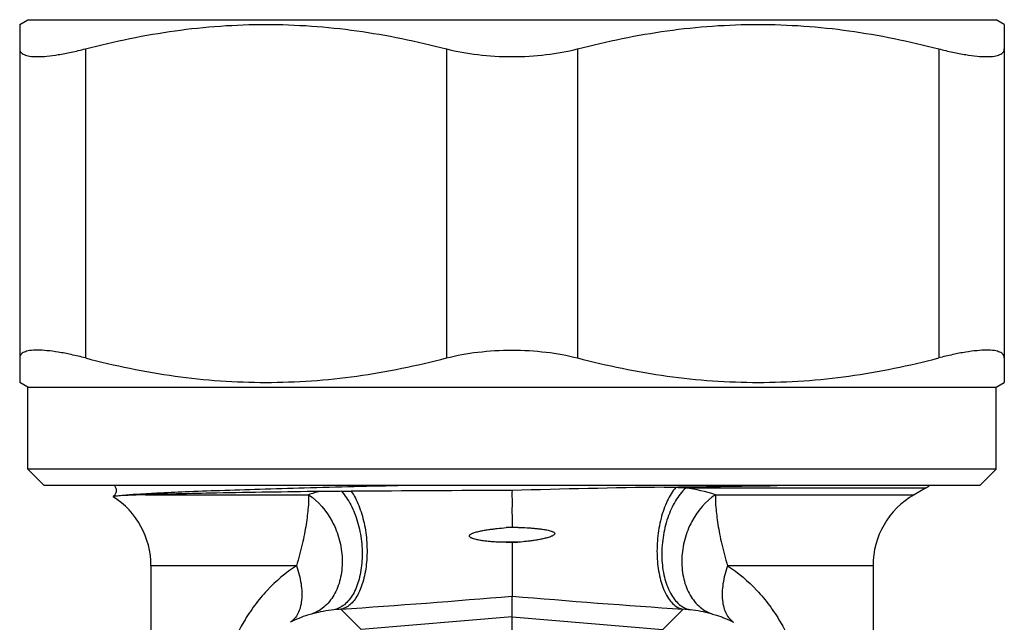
# Model space of a CAD drawing. Header units: millimetres. Extents: x 60394 to 199354, y 20895 to 166073.
# Tile 288 of 565: x 147834 to 147864, y 21145 to 21163. Entities that reach past the tile are written whole.
import ezdxf

# ---------------------------------------------------------------- set-up
doc = ezdxf.new("R2010")
doc.units = ezdxf.units.MM

msp = doc.modelspace()

# ---------------------------------------------------------------- linework, layer by layer
at = {"color": 0, "linetype": 'Continuous', "lineweight": -2}
for p, q in [((147834.207, 21163.225), (147834.457, 21163.37)), ((147834.207, 21163.225), (147834.207, 21152.314)), ((147834.457, 21163.37), (147863.956, 21163.37)), ((147864.207, 21163.225), (147863.957, 21163.37)), ((147864.207, 21163.225), (147864.207, 21152.314)), ((147836.207, 21162.481), (147836.207, 21153.058)), ((147847.207, 21162.481), (147847.207, 21153.058)), ((147851.207, 21162.481), (147851.207, 21153.058)), ((147862.207, 21162.481), (147862.207, 21153.058)), ((147834.457, 21152.17), (147834.207, 21152.314)), ((147834.457, 21149.67), (147834.457, 21152.17)), ((147834.457, 21152.17), (147863.957, 21152.17)), ((147863.957, 21152.17), (147864.207, 21152.314)), ((147863.957, 21149.67), (147863.957, 21152.17)), ((147863.957, 21149.67), (147834.457, 21149.67)), ((147834.957, 21149.17), (147834.457, 21149.67)), ((147863.457, 21149.17), (147863.957, 21149.67)), ((147863.457, 21149.17), (147834.957, 21149.17)), ((147853.843, 21149.12), (147854.194, 21149.108)), ((147838.036, 21148.89), (147843.003, 21148.89)), ((147861.807, 21149.092), (147854.502, 21149.092)), ((147855.41, 21148.89), (147861.457, 21148.89)), ((147861.807, 21149.092), (147861.457, 21148.89)), ((147849.026, 21147.887), (147849.207, 21147.902)), ((147849.207, 21147.902), (147849.392, 21147.896)), ((147849.392, 21147.896), (147849.026, 21147.887)), ((147849.549, 21147.456), (147848.845, 21147.44)), ((147849.207, 21147.422), (147848.845, 21147.44)), ((147849.207, 21147.422), (147849.207, 21145.798)), ((147838.207, 21146.725), (147838.207, 21139.641)), ((147842.639, 21146.725), (147838.207, 21146.725)), ((147860.207, 21146.725), (147855.774, 21146.725)), ((147860.207, 21146.725), (147860.207, 21139.641)), ((147849.207, 21145.168), (147849.207, 21145.798)), ((147844.612, 21144.778), (147843.988, 21145.4)), ((147853.801, 21144.778), (147854.425, 21145.4)), ((147849.207, 21145.168), (147844.612, 21144.778)), ((147849.207, 21145.168), (147853.801, 21144.778)), ((147849.207, 21142.289), (147849.207, 21145.168))]:
    msp.add_line(p, q, dxfattribs=at)
for centre, radius, start, end in [((147857.537, 20871.974), 277.17, 90.76359, 91.72235), ((147840.903, 22166.86), 1017.822, 270.728475, 270.922126), ((147853.775, 21137.529), 11.586, 86.4054, 87.9263), ((147860.807, 21150.824), 2, 300, 303.8101), ((147835.707, 21146.725), 2.5, 0, 57.2943), ((147844.585, 21143.91), 5.226, 103.5849, 107.6233), ((147843.82, 21213.662), 64.668, 270.16822, 270.43159), ((147851.858, 20127.387), 1021.636, 90.148715, 90.423511), ((147853.817, 21143.873), 5.264, 72.3861, 82.5267), ((147862.707, 21146.725), 2.5, 120, 180), ((147861.699, 21024.346), 123.708, 95.63643, 95.79572), ((147819.713, 21497.426), 352.862, 273.9447, 274.79458), ((147878.7, 21497.426), 352.862, 265.20542, 266.0553), ((147844.242, 21141.035), 4.372, 96.0629, 104.6468), ((147844.23, 21141.152), 4.255, 93.2581, 96.0612), ((147854.184, 21141.152), 4.255, 83.9388, 86.7419), ((147854.171, 21141.035), 4.372, 75.3532, 83.9371)]:
    msp.add_arc(centre, radius, start, end, dxfattribs=at)
for points, knots in [([(147836.207, 21162.481), (147837.106, 21162.715), (147838.473, 21162.997), (147840.318, 21163.192), (147841.707, 21163.242), (147843.095, 21163.192), (147844.94, 21162.997), (147846.307, 21162.715), (147847.207, 21162.481)], [0, 0, 0, 0, 0.250476, 0.375314, 0.5, 0.624686, 0.749524, 1, 1, 1, 1]), ([(147851.207, 21162.481), (147852.106, 21162.715), (147853.473, 21162.997), (147855.318, 21163.192), (147856.707, 21163.242), (147858.095, 21163.192), (147859.94, 21162.997), (147861.307, 21162.715), (147862.207, 21162.481)], [0, 0, 0, 0, 0.250476, 0.375314, 0.5, 0.624686, 0.749524, 1, 1, 1, 1]), ([(147834.207, 21162.481), (147834.207, 21162.463), (147834.212, 21162.426), (147834.238, 21162.375), (147834.283, 21162.334), (147834.344, 21162.3), (147834.421, 21162.274), (147834.555, 21162.248), (147834.763, 21162.238), (147835.055, 21162.256), (147835.4, 21162.303), (147835.79, 21162.378), (147836.064, 21162.444), (147836.207, 21162.481)], [0, 0, 0, 0, 0.025942, 0.051357, 0.07893, 0.110859, 0.148556, 0.192842, 0.302416, 0.44021, 0.60447, 0.792345, 1, 1, 1, 1]), ([(147847.207, 21162.481), (147847.521, 21162.399), (147848.185, 21162.281), (147848.859, 21162.243), (147849.207, 21162.243)], [0, 0, 0, 0, 0.482956, 1, 1, 1, 1]), ([(147849.207, 21162.243), (147849.554, 21162.243), (147850.228, 21162.281), (147850.892, 21162.399), (147851.207, 21162.481)], [0, 0, 0, 0, 0.517046, 1, 1, 1, 1]), ([(147862.207, 21162.481), (147862.349, 21162.444), (147862.623, 21162.378), (147863.013, 21162.303), (147863.358, 21162.256), (147863.65, 21162.238), (147863.858, 21162.248), (147863.992, 21162.274), (147864.069, 21162.3), (147864.13, 21162.334), (147864.175, 21162.375), (147864.201, 21162.426), (147864.207, 21162.463), (147864.207, 21162.481)], [0, 0, 0, 0, 0.207655, 0.39553, 0.55979, 0.697584, 0.807158, 0.851445, 0.889141, 0.92107, 0.948643, 0.974058, 1, 1, 1, 1]), ([(147836.207, 21153.058), (147836.064, 21153.095), (147835.79, 21153.161), (147835.4, 21153.237), (147835.055, 21153.283), (147834.763, 21153.301), (147834.555, 21153.292), (147834.421, 21153.265), (147834.344, 21153.24), (147834.283, 21153.206), (147834.238, 21153.164), (147834.212, 21153.114), (147834.207, 21153.077), (147834.207, 21153.058)], [0, 0, 0, 0, 0.207655, 0.39553, 0.55979, 0.697584, 0.807158, 0.851444, 0.889141, 0.92107, 0.948643, 0.974058, 1, 1, 1, 1]), ([(147836.207, 21153.058), (147837.106, 21152.825), (147838.473, 21152.543), (147840.318, 21152.347), (147841.707, 21152.298), (147843.095, 21152.347), (147844.94, 21152.543), (147846.307, 21152.825), (147847.207, 21153.058)], [0, 0, 0, 0, 0.250476, 0.375314, 0.5, 0.624686, 0.749524, 1, 1, 1, 1]), ([(147847.207, 21153.058), (147847.521, 21153.14), (147848.185, 21153.259), (147848.859, 21153.297), (147849.207, 21153.297)], [0, 0, 0, 0, 0.482956, 1, 1, 1, 1]), ([(147849.207, 21153.297), (147849.554, 21153.297), (147850.228, 21153.259), (147850.892, 21153.14), (147851.207, 21153.058)], [0, 0, 0, 0, 0.517046, 1, 1, 1, 1]), ([(147851.207, 21153.058), (147852.106, 21152.825), (147853.473, 21152.543), (147855.318, 21152.347), (147856.707, 21152.298), (147858.095, 21152.347), (147859.94, 21152.543), (147861.307, 21152.825), (147862.207, 21153.058)], [0, 0, 0, 0, 0.250476, 0.375314, 0.5, 0.624686, 0.749524, 1, 1, 1, 1]), ([(147864.207, 21153.058), (147864.207, 21153.077), (147864.201, 21153.114), (147864.175, 21153.164), (147864.13, 21153.206), (147864.069, 21153.24), (147863.992, 21153.265), (147863.858, 21153.292), (147863.65, 21153.301), (147863.358, 21153.283), (147863.013, 21153.237), (147862.623, 21153.161), (147862.349, 21153.095), (147862.207, 21153.058)], [0, 0, 0, 0, 0.025942, 0.051357, 0.07893, 0.110859, 0.148555, 0.192842, 0.302416, 0.44021, 0.60447, 0.792345, 1, 1, 1, 1]), ([(147837.092, 21149.171), (147837.112, 21149.145), (147837.146, 21149.085), (147837.148, 21148.996), (147837.13, 21148.929), (147837.103, 21148.878), (147837.075, 21148.848), (147837.057, 21148.832)], [0, 0, 0, 0, 0.254968, 0.541157, 0.680609, 0.806712, 1, 1, 1, 1]), ([(147845.917, 21149.17), (147844.904, 21149.145), (147843.438, 21149.108), (147841.567, 21149.055), (147840.359, 21149.016), (147839.316, 21148.978), (147838.456, 21148.94), (147837.795, 21148.903), (147837.423, 21148.875), (147837.273, 21148.857)], [0, 0, 0, 0, 0.351545, 0.508547, 0.649074, 0.77052, 0.870638, 0.947606, 1, 1, 1, 1]), ([(147854.194, 21149.108), (147854.09, 21148.988), (147853.909, 21148.685), (147853.728, 21148.158), (147853.627, 21147.559), (147853.615, 21146.945), (147853.695, 21146.373), (147853.837, 21145.953), (147853.996, 21145.69), (147854.125, 21145.543), (147854.268, 21145.442), (147854.374, 21145.407), (147854.425, 21145.4)], [0, 0, 0, 0, 0.115626, 0.252823, 0.403063, 0.555218, 0.697842, 0.821261, 0.874022, 0.920679, 0.962095, 1, 1, 1, 1]), ([(147837.057, 21148.832), (147837.056, 21148.832), (147837.055, 21148.831), (147837.057, 21148.829), (147837.057, 21148.829)], [0, 0, 0, 0, 0.467934, 1, 1, 1, 1]), ([(147837.273, 21148.857), (147837.243, 21148.855), (147837.191, 21148.852), (147837.132, 21148.846), (147837.096, 21148.842), (147837.077, 21148.839), (147837.065, 21148.836), (147837.059, 21148.834), (147837.057, 21148.832)], [0, 0, 0, 0, 0.410025, 0.713527, 0.825099, 0.909849, 0.967915, 1, 1, 1, 1]), ([(147838.036, 21148.89), (147837.886, 21148.886), (147837.632, 21148.877), (147837.377, 21148.865), (147837.273, 21148.857)], [0, 0, 0, 0, 0.588715, 1, 1, 1, 1]), ([(147843.358, 21148.989), (147842.307, 21148.975), (147840.848, 21148.953), (147839.074, 21148.918), (147838.351, 21148.9), (147838.036, 21148.89)], [0, 0, 0, 0, 0.592432, 0.822674, 1, 1, 1, 1]), ([(147843.003, 21148.89), (147843.01, 21148.759), (147843.003, 21148.546), (147842.97, 21148.245), (147842.932, 21147.978), (147842.881, 21147.688), (147842.816, 21147.379), (147842.737, 21147.055), (147842.675, 21146.836), (147842.639, 21146.725)], [0, 0, 0, 0, 0.178924, 0.289257, 0.412106, 0.546127, 0.689868, 0.841909, 1, 1, 1, 1]), ([(147843.003, 21148.89), (147843.31, 21148.694), (147843.689, 21148.238), (147843.964, 21147.53), (147844.053, 21146.951), (147844.011, 21146.388), (147843.839, 21145.887), (147843.546, 21145.49), (147843.276, 21145.318), (147843.136, 21145.265)], [0, 0, 0, 0, 0.25469, 0.3922, 0.529271, 0.660824, 0.783173, 0.895332, 1, 1, 1, 1]), ([(147844.009, 21148.994), (147843.955, 21148.993), (147843.738, 21148.993), (147843.52, 21148.992), (147843.358, 21148.989)], [0, 0, 0, 0, 0.252257, 1, 1, 1, 1]), ([(147844.009, 21148.994), (147844.121, 21148.87), (147844.319, 21148.57), (147844.522, 21148.05), (147844.618, 21147.569), (147844.645, 21147.17), (147844.639, 21146.784), (147844.571, 21146.336), (147844.419, 21145.935), (147844.248, 21145.682), (147844.108, 21145.537), (147843.951, 21145.434), (147843.837, 21145.394), (147843.78, 21145.383)], [0, 0, 0, 0, 0.122367, 0.260329, 0.406739, 0.480427, 0.552876, 0.689698, 0.810414, 0.863758, 0.912523, 0.95751, 1, 1, 1, 1]), ([(147844.307, 21148.995), (147844.4, 21148.863), (147844.56, 21148.548), (147844.716, 21148.019), (147844.795, 21147.435), (147844.79, 21146.848), (147844.701, 21146.307), (147844.558, 21145.914), (147844.402, 21145.669), (147844.276, 21145.534), (147844.138, 21145.44), (147844.037, 21145.407), (147843.988, 21145.4)], [0, 0, 0, 0, 0.122077, 0.262845, 0.413648, 0.564043, 0.703682, 0.824087, 0.875661, 0.921462, 0.962361, 1, 1, 1, 1]), ([(147849.207, 21149.02), (147849.206, 21148.935), (147849.207, 21148.712), (147849.206, 21148.339), (147849.207, 21148.051), (147849.207, 21147.902)], [0, 0, 0, 0, 0.22608, 0.600327, 1, 1, 1, 1]), ([(147854.502, 21149.092), (147854.379, 21148.981), (147854.159, 21148.693), (147853.929, 21148.177), (147853.79, 21147.585), (147853.754, 21146.974), (147853.825, 21146.397), (147853.976, 21145.971), (147854.149, 21145.701), (147854.293, 21145.547), (147854.455, 21145.437), (147854.574, 21145.395), (147854.633, 21145.383)], [0, 0, 0, 0, 0.117512, 0.252729, 0.398707, 0.546078, 0.685217, 0.808239, 0.862482, 0.911895, 0.957283, 1, 1, 1, 1]), ([(147855.41, 21148.89), (147855.103, 21148.694), (147854.724, 21148.238), (147854.449, 21147.53), (147854.36, 21146.951), (147854.402, 21146.388), (147854.574, 21145.887), (147854.867, 21145.49), (147855.137, 21145.318), (147855.277, 21145.265)], [0, 0, 0, 0, 0.25469, 0.3922, 0.529271, 0.660824, 0.783173, 0.895332, 1, 1, 1, 1]), ([(147855.41, 21148.89), (147855.403, 21148.759), (147855.41, 21148.546), (147855.443, 21148.245), (147855.481, 21147.978), (147855.532, 21147.688), (147855.597, 21147.379), (147855.676, 21147.055), (147855.738, 21146.836), (147855.774, 21146.725)], [0, 0, 0, 0, 0.178924, 0.289257, 0.412106, 0.546127, 0.689868, 0.841909, 1, 1, 1, 1]), ([(147848.845, 21147.44), (147848.8, 21147.442), (147848.71, 21147.447), (147848.576, 21147.457), (147848.442, 21147.47), (147848.331, 21147.485), (147848.243, 21147.499), (147848.178, 21147.511), (147848.113, 21147.526), (147848.059, 21147.54), (147848.017, 21147.554), (147847.985, 21147.566), (147847.955, 21147.58), (147847.931, 21147.595), (147847.915, 21147.611), (147847.906, 21147.626), (147847.905, 21147.644), (147847.914, 21147.66), (147847.925, 21147.672), (147847.943, 21147.686), (147847.968, 21147.7), (147847.998, 21147.714), (147848.04, 21147.73), (147848.093, 21147.747), (147848.158, 21147.764), (147848.223, 21147.78), (147848.289, 21147.793), (147848.377, 21147.81), (147848.488, 21147.828), (147848.622, 21147.846), (147848.801, 21147.867), (147848.936, 21147.88), (147849.026, 21147.887)], [0, 0, 0, 0, 0.062643, 0.125147, 0.187508, 0.249725, 0.280782, 0.311806, 0.342801, 0.373774, 0.389259, 0.40475, 0.420265, 0.43576, 0.443746, 0.451965, 0.45968, 0.467644, 0.475818, 0.483638, 0.499156, 0.514748, 0.530295, 0.561401, 0.592525, 0.623677, 0.654861, 0.686079, 0.748614, 0.811281, 0.874075, 1, 1, 1, 1]), ([(147849.392, 21147.896), (147849.483, 21147.893), (147849.62, 21147.887), (147849.802, 21147.875), (147849.937, 21147.863), (147850.05, 21147.851), (147850.139, 21147.839), (147850.206, 21147.828), (147850.273, 21147.816), (147850.339, 21147.801), (147850.393, 21147.786), (147850.435, 21147.771), (147850.466, 21147.757), (147850.49, 21147.741), (147850.506, 21147.725), (147850.513, 21147.702), (147850.501, 21147.679), (147850.484, 21147.665), (147850.465, 21147.651), (147850.441, 21147.638), (147850.4, 21147.619), (147850.347, 21147.599), (147850.282, 21147.58), (147850.217, 21147.562), (147850.151, 21147.547), (147850.063, 21147.528), (147849.952, 21147.508), (147849.818, 21147.488), (147849.684, 21147.47), (147849.594, 21147.461), (147849.549, 21147.456)], [0, 0, 0, 0, 0.12601, 0.188844, 0.251546, 0.314104, 0.345326, 0.376508, 0.407648, 0.438746, 0.469808, 0.485328, 0.500874, 0.516417, 0.524423, 0.532224, 0.547944, 0.555852, 0.563677, 0.579251, 0.594816, 0.62589, 0.656952, 0.68802, 0.719102, 0.750204, 0.812479, 0.874866, 0.937372, 1, 1, 1, 1]), ([(147842.639, 21146.725), (147842.311, 21146.513), (147841.857, 21146.129), (147841.353, 21145.523), (147840.906, 21144.841), (147840.477, 21143.857), (147840.315, 21142.999), (147840.28, 21142.553)], [0, 0, 0, 0, 0.236383, 0.355525, 0.47665, 0.72911, 1, 1, 1, 1]), ([(147842.639, 21146.725), (147842.702, 21146.546), (147842.793, 21146.198), (147842.815, 21145.763), (147842.761, 21145.46), (147842.691, 21145.27), (147842.59, 21145.114), (147842.502, 21145.033), (147842.455, 21145.001)], [0, 0, 0, 0, 0.309191, 0.581134, 0.700406, 0.808646, 0.907521, 1, 1, 1, 1]), ([(147855.774, 21146.725), (147855.711, 21146.546), (147855.62, 21146.198), (147855.598, 21145.763), (147855.652, 21145.46), (147855.722, 21145.27), (147855.823, 21145.114), (147855.911, 21145.033), (147855.958, 21145.001)], [0, 0, 0, 0, 0.309191, 0.581134, 0.700406, 0.808646, 0.907521, 1, 1, 1, 1]), ([(147855.774, 21146.725), (147856.102, 21146.513), (147856.556, 21146.129), (147857.06, 21145.523), (147857.507, 21144.841), (147857.936, 21143.857), (147858.098, 21142.999), (147858.133, 21142.553)], [0, 0, 0, 0, 0.236383, 0.355525, 0.47665, 0.72911, 1, 1, 1, 1]), ([(147843.136, 21145.265), (147843.084, 21145.251), (147842.85, 21145.183), (147842.623, 21145.09), (147842.455, 21145.001)], [0, 0, 0, 0, 0.223137, 1, 1, 1, 1]), ([(147855.277, 21145.265), (147855.329, 21145.251), (147855.563, 21145.183), (147855.79, 21145.09), (147855.958, 21145.001)], [0, 0, 0, 0, 0.223137, 1, 1, 1, 1])]:
    msp.add_open_spline(points, degree=3, knots=knots, dxfattribs=at)

doc.saveas('drawing.dxf')
